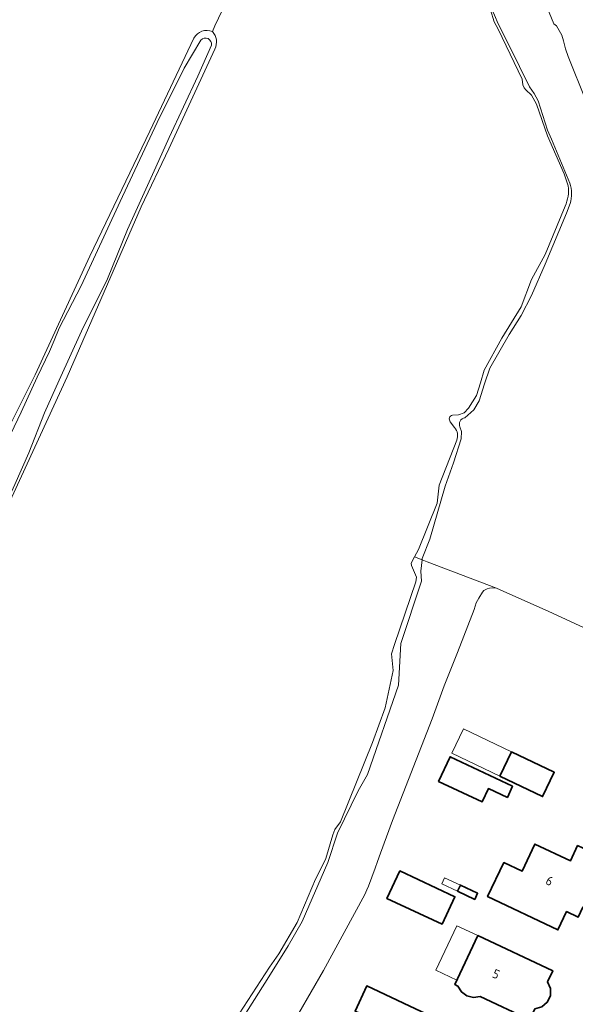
# Model space of a CAD drawing. Header units: metres. Extents: x 149984 to 156489, y 469398 to 478068.
# Tile 594 of 656: x 154035 to 154117, y 474307 to 474453. Entities that reach past the tile are written whole.
import ezdxf
from ezdxf.enums import TextEntityAlignment as Align

# ---------------------------------------------------------------- set-up
doc = ezdxf.new("R2010")
doc.units = ezdxf.units.M
doc.header["$LTSCALE"] = 0.75
for name, color, linetype, lineweight in [('B-WE-GR-GRAS-GV', 252, 'Continuous', 13), ('B-WE-OG-BEBOUWING-GV', 6, 'Continuous', 35), ('B-WE-OG-BEBOUWING-T18', 1, 'Continuous', 18), ('B-WE-OG-BEBOUWING_LUIFEL-GV', 6, 'Continuous', 18), ('B-WE-OG-TERREIN_ERF-GV', 252, 'Continuous', 18), ('B-WE-OG-TERREIN_OEVER-GV', 252, 'Continuous', 18), ('B-WE-OG-WATER_MEER-GV', 252, 'Continuous', 18), ('B-WE-OG-WATER_SLOOT-GV', 252, 'Continuous', 18)]:
    doc.layers.add(name, color=color, linetype=linetype, lineweight=lineweight)
doc.styles.add('NLCS-ISO-M750-T18', font='NLCS-ISO.ttf', dxfattribs={"height": 1.35})

msp = doc.modelspace()

# ---------------------------------------------------------------- linework, layer by layer
at = {"layer": 'B-WE-GR-GRAS-GV', "flags": 128}
for points in [[(154116.438, 474428.018), (154115.814, 474429.807), (154113.333, 474435.408), (154111.708, 474440.103), (154111.003, 474441.459), (154110.136, 474442.225), (154109.877, 474442.527), (154109.705, 474442.967), (154109.583, 474443.817), (154106.051, 474451.207), (154105.433, 474452.297), (154104.918, 474454.06), (154101.266, 474462.367)], [(154063.736, 474450.862), (154064.122, 474451.687), (154065.184, 474453.952), (154065.41, 474454.434)], [(154065.41, 474454.434), (154065.184, 474453.952), (154064.122, 474451.687), (154063.736, 474450.862)], [(153993.816, 474309.875), (154007.938, 474338.946), (154010.683, 474344.781), (154017.832, 474359.322), (154024.767, 474373.889), (154031.307, 474387.737), (154037.525, 474400.093), (154045.571, 474417.635), (154054.484, 474436.105), (154061.015, 474449.862)], [(154064.078, 474448.27), (154057.297, 474433.506), (154053.196, 474424.907), (154042.216, 474399.772), (154032.36, 474378.34), (154017.874, 474348.31), (154004.116, 474319.206), (153997.766, 474306.638)], [(154099.3, 474394.099), (154100.201, 474394.154), (154101.038, 474394.461), (154101.669, 474395.143), (154102.82, 474397.009), (154103.416, 474398.894), (154103.956, 474400.788), (154106.583, 474405.488), (154109.478, 474410.128), (154110.993, 474414.196), (154112.991, 474417.882), (154115.959, 474425.039)], [(154099.603, 474392.277), (154098.966, 474393.128)], [(154067.688, 474305.566), (154072.208, 474312.471), (154073.578, 474314.429), (154076.299, 474319.094), (154078.985, 474325.501), (154079.444, 474326.301), (154080.55, 474328.541), (154081.589, 474332.033), (154081.877, 474332.843), (154082.71, 474333.989), (154087.46, 474345.689), (154089.297, 474350.829), (154090.501, 474356.326), (154090.254, 474358.794), (154090.684, 474360.199), (154093.844, 474369.442), (154093.969, 474370.174), (154093.225, 474371.872), (154093.193, 474372.247), (154093.679, 474373.149), (154094.265, 474374.237), (154096.995, 474381.111), (154097.302, 474383.753), (154099.91, 474390.443)]]:
    msp.add_lwpolyline(points, dxfattribs=at)
at = {"layer": 'B-WE-GR-GRAS-GV'}
for points in [[(154061.015, 474449.862, -0.3882006), (154063.736, 474450.862)], [(154063.736, 474450.862, -0.3325749), (154064.078, 474448.27)], [(154115.959, 474425.039, 0.1441144), (154116.438, 474428.018)], [(154098.966, 474393.128, -0.6070062), (154099.3, 474394.099)], [(154099.91, 474390.443, 0.2776062), (154099.603, 474392.277)]]:
    msp.add_lwpolyline(points, format="xyb", dxfattribs=at)
at = {"layer": 'B-WE-OG-BEBOUWING-GV', "flags": 128}
for points in [[(154108.188, 474339.225), (154098.93, 474343.583), (154097.216, 474339.943), (154103.678, 474336.901), (154104.614, 474338.889), (154107.41, 474337.573)], [(154106.287, 474340.697), (154112.62, 474337.698), (154114.35, 474341.301), (154108.025, 474344.3)], [(154106.894, 474327.975), (154104.494, 474322.916), (154114.897, 474317.98), (154116.182, 474320.699), (154117.906, 474319.884), (154118.606, 474321.367), (154119.494, 474320.952), (154121.091, 474324.316), (154120.207, 474324.741), (154121.966, 474328.485), (154117.818, 474330.446), (154116.744, 474328.183), (154111.495, 474330.674), (154109.605, 474326.689)], [(154097.744, 474318.811), (154099.649, 474322.886), (154091.493, 474326.706), (154089.585, 474322.625)], [(154100.029, 474323.701), (154102.578, 474322.501), (154103.002, 474323.402), (154100.453, 474324.602)], [(154113.793, 474309.32), (154113.365, 474310.3), (154114.125, 474311.931), (154103.04, 474317.14), (154099.638, 474309.894), (154100.094, 474309.67), (154100.616, 474308.828), (154101.413, 474308.234), (154102.383, 474307.997), (154103.361, 474308.141), (154110.727, 474304.68), (154111.492, 474306.297), (154112.516, 474306.594), (154113.322, 474307.291), (154113.778, 474308.253)], [(154106.694, 474296.08), (154100.891, 474298.798), (154102.506, 474302.247), (154093.806, 474306.325), (154086.593, 474309.706), (154084.857, 474305.987), (154092.15, 474302.562), (154091.346, 474300.85), (154092.973, 474300.086), (154093.018, 474300.064), (154091.682, 474297.201), (154092.568, 474294.824), (154092.207, 474294.04), (154096.335, 474292.102), (154096.351, 474291.432), (154098.523, 474290.413), (154099.32, 474290.701), (154103.284, 474288.84), (154103.671, 474289.551), (154104.517, 474289.885), (154105.428, 474291.829), (154105.117, 474292.69)]]:
    msp.add_lwpolyline(points, close=True, dxfattribs=at)
at = {"layer": 'B-WE-OG-BEBOUWING_LUIFEL-GV', "flags": 128}
for points in [[(154108.025, 474344.3), (154100.922, 474347.726), (154099.184, 474344.123), (154106.287, 474340.697)], [(154100.029, 474323.701), (154100.453, 474324.602), (154098.11, 474325.705), (154097.686, 474324.804)], [(154103.04, 474317.14), (154099.923, 474318.603), (154096.83, 474312.016), (154099.947, 474310.553)]]:
    msp.add_lwpolyline(points, close=True, dxfattribs=at)
at = {"layer": 'B-WE-OG-TERREIN_ERF-GV', "flags": 128}
msp.add_lwpolyline([(154123.37, 474360.52), (154113.44, 474365.12), (154106.9, 474368.04), (154105.78, 474368.51), (154105.27, 474368.56), (154104.76, 474368.51), (154104.43, 474368.42), (154103.95, 474368.17), (154103.73, 474367.96), (154103.18, 474367.06), (154102.81, 474366.34), (154102.48, 474365.35), (154100.03, 474359.03), (154098.07, 474354.1), (154096.27, 474349.19), (154090.4, 474334.18), (154088.62, 474329.33), (154088.2, 474328.11), (154087.835, 474327.129), (154086.84, 474324.45), (154086.62, 474323.91), (154086.31, 474323.24), (154080.18, 474311.98), (154072.91, 474299.37)], dxfattribs=at)
for points in [[(154108.188, 474339.225), (154107.41, 474337.573), (154104.614, 474338.889), (154103.678, 474336.901), (154097.216, 474339.943), (154098.93, 474343.583)], [(154108.025, 474344.3), (154114.35, 474341.301), (154112.62, 474337.698), (154106.287, 474340.697)], [(154106.894, 474327.975), (154109.605, 474326.689), (154111.495, 474330.674), (154116.744, 474328.183), (154117.818, 474330.446), (154121.966, 474328.485), (154120.207, 474324.741), (154121.091, 474324.316), (154119.494, 474320.952), (154118.606, 474321.367), (154117.906, 474319.884), (154116.182, 474320.699), (154114.897, 474317.98), (154104.494, 474322.916)], [(154097.744, 474318.811), (154089.585, 474322.625), (154091.493, 474326.706), (154099.649, 474322.886)], [(154100.029, 474323.701), (154100.453, 474324.602), (154103.002, 474323.402), (154102.578, 474322.501)], [(154113.793, 474309.32), (154113.778, 474308.253), (154113.322, 474307.291), (154112.516, 474306.594), (154111.492, 474306.297), (154110.727, 474304.68), (154103.361, 474308.141), (154102.383, 474307.997), (154101.413, 474308.234), (154100.616, 474308.828), (154100.094, 474309.67), (154099.638, 474309.894), (154103.04, 474317.14), (154114.125, 474311.931), (154113.365, 474310.3)], [(154100.891, 474298.798), (154106.694, 474296.08), (154105.117, 474292.69), (154105.428, 474291.829), (154104.517, 474289.885), (154103.671, 474289.551), (154103.284, 474288.84), (154099.32, 474290.701), (154098.523, 474290.413), (154096.351, 474291.432), (154096.335, 474292.102), (154092.207, 474294.04), (154092.568, 474294.824), (154091.682, 474297.201), (154093.018, 474300.064), (154092.973, 474300.086), (154091.346, 474300.85), (154092.15, 474302.562), (154084.857, 474305.987), (154086.593, 474309.706), (154093.806, 474306.325), (154102.506, 474302.247)]]:
    msp.add_lwpolyline(points, close=True, dxfattribs=at)
at = {"layer": 'B-WE-OG-TERREIN_OEVER-GV', "flags": 128}
for points in [[(154087.422, 474495.301), (154092.158, 474484.394), (154098.663, 474468.578), (154101.266, 474462.367), (154104.918, 474454.06), (154105.433, 474452.297), (154106.051, 474451.207), (154109.583, 474443.817), (154109.705, 474442.967), (154109.877, 474442.527), (154110.136, 474442.225), (154111.003, 474441.459), (154111.708, 474440.103), (154113.333, 474435.408), (154115.814, 474429.807), (154116.438, 474428.018)], [(154116.652, 474428.444), (154113.967, 474434.936), (154113.361, 474436.261), (154111.962, 474440.588), (154111.369, 474441.678), (154110.705, 474442.694), (154107.709, 474448.695), (154106.068, 474451.98), (154105.497, 474453.273), (154101.966, 474461.238), (154099.323, 474467.868), (154094.796, 474479.002), (154091.365, 474487.371), (154088.914, 474492.942), (154088.245, 474494.498), (154087.578, 474495.415)], [(154108.336, 474466.507), (154114.305, 474451.991), (154114.664, 474451.705), (154115.49, 474450.309), (154115.747, 474449.472), (154115.998, 474448.321), (154116.395, 474447.143), (154119.018, 474440.662)], [(154061.015, 474449.862), (154054.484, 474436.105), (154045.571, 474417.635), (154037.525, 474400.093), (154031.307, 474387.737), (154024.767, 474373.889), (154017.832, 474359.322), (154010.683, 474344.781), (154007.938, 474338.946), (153993.816, 474309.875)], [(153997.766, 474306.638), (154004.116, 474319.206), (154017.874, 474348.31), (154032.36, 474378.34), (154042.216, 474399.772), (154053.196, 474424.907), (154057.297, 474433.506), (154064.078, 474448.27)], [(154063.592, 474448.837), (154061.584, 474444.28), (154057.324, 474435.207), (154055.377, 474430.789), (154051.166, 474421.577), (154048.202, 474414.304), (154044.357, 474406.536), (154041.046, 474399.277), (154038.871, 474394.449), (154036.566, 474388.523), (154034.509, 474383.855), (154031.107, 474376.505), (154025.752, 474366.076), (154019.988, 474354.085), (154012.701, 474338.475), (154008.669, 474330.326), (154004.838, 474322.246), (154002.282, 474316.764), (153998.229, 474308.692)], [(154031.302, 474385.967), (154035.419, 474394.537), (154037.81, 474399.751), (154039.638, 474403.525), (154040.302, 474405.149), (154041.067, 474406.969), (154044.315, 474413.251), (154050.099, 474425.707), (154055.571, 474437.406), (154059.555, 474445.424), (154062.029, 474449.599)], [(154115.959, 474425.039), (154112.991, 474417.882), (154110.993, 474414.196), (154109.478, 474410.128), (154106.583, 474405.488), (154103.956, 474400.788), (154103.416, 474398.894), (154102.82, 474397.009), (154101.669, 474395.143), (154101.038, 474394.461), (154100.201, 474394.154), (154099.3, 474394.099)], [(154101.12, 474393.724), (154102.444, 474394.902), (154103.243, 474396.22), (154104.028, 474398.729), (154104.795, 474401.086), (154107.674, 474406.029), (154109.455, 474408.86), (154110.976, 474411.803), (154113.008, 474416.441), (154116.157, 474423.977), (154116.72, 474425.411)], [(154098.966, 474393.128), (154099.603, 474392.277)], [(154094.793, 474372.706), (154094.817, 474372.897), (154095.938, 474375.764), (154098.181, 474383.595), (154099.415, 474387.078), (154100.593, 474390.594), (154100.645, 474391.719), (154100.388, 474392.366)], [(154099.91, 474390.443), (154097.302, 474383.753), (154096.995, 474381.111), (154094.265, 474374.237), (154093.679, 474373.149), (154094.793, 474372.706)], [(154065.952, 474301.367), (154072.093, 474311.063), (154074.934, 474315.604), (154077.033, 474319.234), (154080.826, 474327.948), (154082.27, 474332.274), (154085.317, 474338.541), (154086.688, 474340.946), (154091.274, 474354.175), (154091.627, 474360.349), (154094.703, 474369.577), (154094.584, 474371.049), (154094.793, 474372.706), (154093.679, 474373.149), (154093.193, 474372.247), (154093.225, 474371.872), (154093.969, 474370.174), (154093.844, 474369.442), (154090.684, 474360.199), (154090.254, 474358.794), (154090.501, 474356.326), (154089.297, 474350.829), (154087.46, 474345.689), (154082.71, 474333.989), (154081.877, 474332.843), (154081.589, 474332.033), (154080.55, 474328.541), (154079.444, 474326.301), (154078.985, 474325.501), (154076.299, 474319.094), (154073.578, 474314.429), (154072.208, 474312.471), (154067.688, 474305.566)]]:
    msp.add_lwpolyline(points, dxfattribs=at)
at = {"layer": 'B-WE-OG-TERREIN_OEVER-GV'}
for points in [[(154063.736, 474450.862, 0.3882006), (154061.015, 474449.862)], [(154062.029, 474449.599, -0.7502491), (154063.592, 474448.837)], [(154064.078, 474448.27, 0.3325749), (154063.736, 474450.862)], [(154116.438, 474428.018, -0.1441144), (154115.959, 474425.039)], [(154116.72, 474425.411, 0.1463535), (154116.652, 474428.444)], [(154099.3, 474394.099, 0.6070062), (154098.966, 474393.128)], [(154100.388, 474392.366, -0.497148), (154101.12, 474393.724)], [(154099.603, 474392.277, -0.2776062), (154099.91, 474390.443)]]:
    msp.add_lwpolyline(points, format="xyb", dxfattribs=at)
at = {"layer": 'B-WE-OG-WATER_MEER-GV', "flags": 128}
for points in [[(154087.578, 474495.415), (154088.245, 474494.498), (154088.914, 474492.942), (154091.365, 474487.371), (154094.796, 474479.002), (154099.323, 474467.868), (154101.966, 474461.238), (154105.497, 474453.273), (154106.068, 474451.98), (154107.709, 474448.695), (154110.705, 474442.694), (154111.369, 474441.678), (154111.962, 474440.588), (154113.361, 474436.261), (154113.967, 474434.936), (154116.652, 474428.444)], [(154119.018, 474440.662), (154116.395, 474447.143), (154115.998, 474448.321), (154115.747, 474449.472), (154115.49, 474450.309), (154114.664, 474451.705), (154114.305, 474451.991), (154108.336, 474466.507)], [(154116.72, 474425.411), (154116.157, 474423.977), (154113.008, 474416.441), (154110.976, 474411.803), (154109.455, 474408.86), (154107.674, 474406.029), (154104.795, 474401.086), (154104.028, 474398.729), (154103.243, 474396.22), (154102.444, 474394.902), (154101.12, 474393.724)], [(154100.388, 474392.366), (154100.645, 474391.719), (154100.593, 474390.594), (154099.415, 474387.078), (154098.181, 474383.595), (154095.938, 474375.764), (154094.817, 474372.897), (154094.793, 474372.706), (154095.559, 474372.401), (154105.78, 474368.51), (154106.9, 474368.04), (154113.44, 474365.12), (154123.37, 474360.52), (154142.067, 474351.967), (154143.1, 474354.492), (154144.994, 474356.985), (154146.958, 474359.543), (154148.141, 474360.622), (154154.677, 474365.54)]]:
    msp.add_lwpolyline(points, dxfattribs=at)
at = {"layer": 'B-WE-OG-WATER_MEER-GV'}
for points in [[(154116.652, 474428.444, -0.1463535), (154116.72, 474425.411)], [(154101.12, 474393.724, 0.497148), (154100.388, 474392.366)]]:
    msp.add_lwpolyline(points, format="xyb", dxfattribs=at)
at = {"layer": 'B-WE-OG-WATER_SLOOT-GV'}
msp.add_lwpolyline([(154063.592, 474448.837, 0.7502491), (154062.029, 474449.599)], format="xyb", dxfattribs=at)
at = {"layer": 'B-WE-OG-WATER_SLOOT-GV', "flags": 128}
for points in [[(153998.229, 474308.692), (154002.282, 474316.764), (154004.838, 474322.246), (154008.669, 474330.326), (154012.701, 474338.475), (154019.988, 474354.085), (154025.752, 474366.076), (154031.107, 474376.505), (154034.509, 474383.855), (154036.566, 474388.523), (154038.871, 474394.449), (154041.046, 474399.277), (154044.357, 474406.536), (154048.202, 474414.304), (154051.166, 474421.577), (154055.377, 474430.789), (154057.324, 474435.207), (154061.584, 474444.28), (154063.592, 474448.837)], [(154062.029, 474449.599), (154059.555, 474445.424), (154055.571, 474437.406), (154050.099, 474425.707), (154044.315, 474413.251), (154041.067, 474406.969), (154040.302, 474405.149), (154039.638, 474403.525), (154037.81, 474399.751), (154035.419, 474394.537), (154031.302, 474385.967)], [(154072.91, 474299.37), (154080.18, 474311.98), (154086.31, 474323.24), (154086.62, 474323.91), (154086.84, 474324.45), (154087.835, 474327.129), (154088.2, 474328.11), (154088.62, 474329.33), (154090.4, 474334.18), (154096.27, 474349.19), (154098.07, 474354.1), (154100.03, 474359.03), (154102.48, 474365.35), (154102.81, 474366.34), (154103.18, 474367.06), (154103.73, 474367.96), (154103.95, 474368.17), (154104.43, 474368.42), (154104.76, 474368.51), (154105.27, 474368.56), (154105.78, 474368.51), (154095.559, 474372.401), (154094.793, 474372.706), (154094.584, 474371.049), (154094.703, 474369.577), (154091.627, 474360.349), (154091.274, 474354.175), (154086.688, 474340.946), (154085.317, 474338.541), (154082.27, 474332.274), (154080.826, 474327.948), (154077.033, 474319.234), (154074.934, 474315.604), (154072.093, 474311.063), (154065.952, 474301.367)]]:
    msp.add_lwpolyline(points, dxfattribs=at)

# ---------------------------------------------------------------- texts
at = {"layer": 'B-WE-OG-BEBOUWING-T18', "style": 'NLCS-ISO-M750-T18'}
for s, rotation, p in [('6', 334.6, (154113.648, 474325.224)), ('5', 334.9, (154105.742, 474311.451))]:
    msp.add_text(s, height=1.35, rotation=rotation, dxfattribs=at).set_placement(p, align=Align.MIDDLE)

doc.saveas('drawing.dxf')
